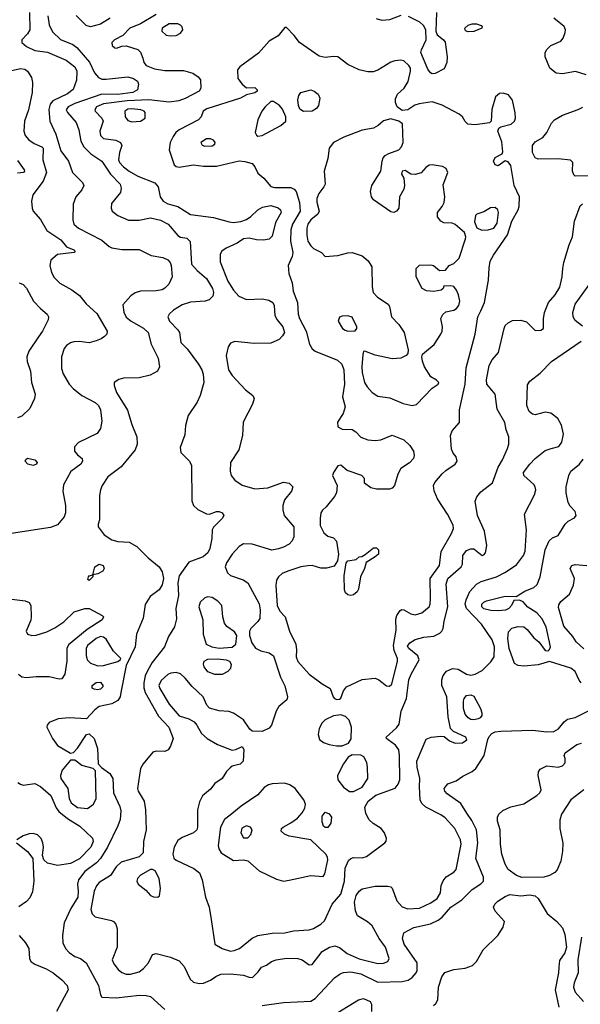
# Model space of a CAD drawing. Extents: x 1173029 to 1307123, y 522559 to 678521.
# Tile 416 of 623: x 1262160 to 1266080, y 597274 to 604165. Entities that reach past the tile are written whole.
import ezdxf

# ---------------------------------------------------------------- set-up
doc = ezdxf.new("R2010")
doc.units = 0

msp = doc.modelspace()

# ---------------------------------------------------------------- linework, layer by layer
at = {"layer": '0CON10XD'}
for points in [[(1262228.4, 604215), (1262229.6, 604095), (1262214.7, 604065.3), (1262175.7, 604025), (1262174.6, 604004.6), (1262207.6, 603977.6), (1262265, 603948.5), (1262355, 603937.3), (1262485, 603881.6), (1262544.6, 603835), (1262558.2, 603805), (1262557.7, 603742.3), (1262533, 603677), (1262494.5, 603645.5), (1262392.1, 603597.9), (1262373.2, 603575), (1262364.1, 603535.9), (1262369.6, 603455), (1262412.8, 603365), (1262448.3, 603248.3), (1262500.5, 603175), (1262528.2, 603095), (1262599.4, 603025), (1262608.1, 603005), (1262593.3, 602975), (1262552.5, 602925), (1262533.5, 602875), (1262530.5, 602765), (1262538.5, 602735), (1262570.6, 602705), (1262733.1, 602623.1), (1262785, 602577.1), (1262805, 602567.8), (1262875, 602556.9), (1262995.7, 602555.7), (1263080, 602515), (1263159.9, 602499.9), (1263194.7, 602484.7), (1263211.8, 602465), (1263218.8, 602445), (1263225.3, 602364.7), (1263202.9, 602315), (1263175, 602285.5), (1263155.7, 602275.7)], [(1262357.2, 604192.8), (1262365, 604128.8), (1262389.9, 604079.9), (1262445, 604026), (1262530.4, 603990.4), (1262559.4, 603969.4), (1262647.2, 603867.2), (1262683.1, 603793.1), (1262710.5, 603760.5), (1262735, 603749.6), (1262765, 603748.4), (1262915, 603764.8), (1262954.4, 603754.4), (1262983.1, 603735), (1262990, 603715), (1262984.3, 603675), (1262950, 603655), (1262845, 603641.2), (1262735, 603643.4), (1262545, 603579), (1262499.4, 603555), (1262484.4, 603535), (1262493.1, 603515), (1262555.5, 603445), (1262572.3, 603395), (1262588.2, 603315), (1262608.5, 603275), (1262656.2, 603226.2), (1262735, 603175.4), (1262795, 603083.8), (1262863, 603013), (1262870, 602985), (1262863.9, 602956.1), (1262800.7, 602879.3), (1262800, 602845), (1262806.7, 602825), (1262846.7, 602795), (1262921.7, 602761.7), (1262995, 602761.1), (1263075, 602777.5), (1263145, 602762.1), (1263197.1, 602735), (1263265, 602655.8), (1263285, 602644), (1263327.5, 602635), (1263351.7, 602611.7), (1263360, 602455), (1263400.3, 602410.2), (1263465, 602354.4), (1263507.5, 602285), (1263515.6, 602255), (1263509.3, 602230.7), (1263485, 602204), (1263455.6, 602194.4), (1263355, 602187.8), (1263295, 602170.6), (1263235, 602133.1), (1263206, 602105), (1263196.2, 602085), (1263208, 602055), (1263266, 601995), (1263278, 601975), (1263286, 601905), (1263331.1, 601861.1), (1263410, 601755), (1263433.3, 601715), (1263442.2, 601685), (1263447.5, 601625), (1263421.5, 601535), (1263401.1, 601488.9), (1263338.6, 601395), (1263320, 601325), (1263315, 601260), (1263281.7, 601171.7), (1263286.4, 601136.4), (1263346.7, 601075), (1263360, 601045), (1263362.7, 600797.3), (1263376, 600765), (1263405, 600738), (1263465, 600706.2), (1263486.1, 600703.9), (1263535, 600724), (1263555, 600724.2), (1263575, 600714), (1263588, 600695), (1263576, 600675), (1263515.9, 600614.1), (1263506.2, 600595), (1263504.3, 600535), (1263488.9, 600465), (1263475.3, 600434.7), (1263443.4, 600406.6), (1263341.9, 600368.1), (1263275, 600272.9), (1263265.8, 600225), (1263269.4, 600135), (1263252.5, 600045), (1263257.3, 599972.7), (1263243.3, 599915), (1263200.5, 599849.5), (1263171.8, 599775), (1263085, 599665.6), (1263056.6, 599613.4), (1263038, 599572), (1263028.3, 599525), (1263028, 599488), (1263036.1, 599456.1), (1263131.5, 599291.5), (1263203.8, 599215), (1263233.8, 599135), (1263215, 599080), (1263196.9, 599055), (1263174.4, 599044.4), (1263115, 599045.8), (1263090.3, 599039.7), (1263022, 598958), (1263005.4, 598924.6), (1262983.5, 598785), (1262988.9, 598765), (1263030.5, 598695), (1263040.6, 598635), (1263043.8, 598495), (1263025.5, 598414.5), (1263022.5, 598335), (1262995, 598305.5), (1262870.1, 598269.9), (1262834.2, 598235.8), (1262794.7, 598175.3), (1262715, 598126.2), (1262696.2, 598103.8), (1262681.6, 598065), (1262657.4, 597937.4), (1262666.6, 597906.6), (1262687.2, 597887.2), (1262802, 597862), (1262816, 597855), (1262832, 597835), (1262842.3, 597802.3), (1262841.1, 597675), (1262806.9, 597585), (1262816.9, 597556.9), (1262848.1, 597518.1), (1262875, 597497.3), (1262905, 597485.5), (1262935, 597485.5), (1262995, 597502.7), (1263025, 597525.5), (1263060.5, 597565), (1263087.3, 597622.7), (1263115, 597630.8), (1263215, 597604.5), (1263275, 597579.4), (1263309.3, 597539.3), (1263351.1, 597451.1), (1263375, 597429.4), (1263415, 597420), (1263445, 597422.9), (1263495, 597443.1), (1263532.1, 597467.9), (1263565.6, 597484.4), (1263635, 597486.9), (1263725, 597478.8), (1263765, 597463.3), (1263787.5, 597462.5), (1263828.3, 597501.7), (1263850, 597535), (1263885, 597547.5), (1263920, 597575), (1263953.4, 597586.6), (1264025, 597597.8), (1264105.5, 597595.5), (1264134.5, 597584.5), (1264185, 597551.4), (1264205, 597551.9), (1264275, 597642.9), (1264325.5, 597674.5), (1264364.2, 597684.2), (1264395, 597671.9), (1264449, 597629), (1264533.6, 597593.6), (1264665, 597560), (1264705, 597561.8), (1264735, 597573.1), (1264744.2, 597595), (1264716.7, 597675), (1264674.5, 597735), (1264623.9, 597823.9), (1264592.2, 597852.2), (1264523.1, 597893.1), (1264508.3, 597928.3), (1264501.7, 597988.3), (1264513.1, 598036.9), (1264532.7, 598065), (1264555, 598082.3), (1264645, 598100.8), (1264735, 598101.4), (1264755, 598096), (1264765, 598086.2), (1264798.1, 597998.1), (1264835, 597956.5), (1264875, 597943.2), (1264955, 597947.3), (1265035, 597983.4), (1265078.8, 598015), (1265103.5, 598055), (1265108.1, 598105), (1265120.6, 598139.4), (1265143, 598167), (1265195, 598200), (1265211.3, 598218.7), (1265246.2, 598395), (1265242.1, 598425), (1265201.8, 598505), (1265135, 598578.2), (1265105, 598600.7), (1264999.4, 598655), (1264970.8, 598680.8), (1264960.5, 598705), (1264955.4, 598795.4), (1264957.7, 598855), (1264938.9, 598935), (1264937.7, 598975), (1265001.1, 599128.9), (1265037.5, 599145), (1265105, 599151.9), (1265127.5, 599147.5), (1265165, 599118.9), (1265205, 599102.7), (1265255.4, 599104.6), (1265285.6, 599125), (1265280, 599145), (1265192.7, 599182.7), (1265173.4, 599203.4), (1265155.8, 599285.8), (1265146.2, 599426.2), (1265111.5, 599505), (1265111.5, 599545), (1265120.5, 599575), (1265143.8, 599606.2), (1265185.8, 599624.2), (1265225, 599620.8), (1265284.8, 599584.8), (1265315, 599577.3), (1265344.8, 599585.2), (1265395, 599611.5), (1265455, 599670), (1265476.6, 599705), (1265480.8, 599775), (1265462.7, 599825), (1265390, 599935), (1265284.7, 600045), (1265275.9, 600075), (1265281.8, 600105), (1265307.4, 600162.6), (1265355.3, 600214.7), (1265387.3, 600232.7), (1265495, 600265.3), (1265553.3, 600296.7), (1265635, 600351.1), (1265683.3, 600415), (1265693.7, 600446.3), (1265703.8, 600595), (1265689.2, 600705), (1265760.2, 600839.8), (1265768.9, 600875), (1265765.6, 600895), (1265755, 600911.4), (1265684.4, 600975), (1265683.5, 600995), (1265726.5, 601055), (1265764.5, 601095), (1265835, 601150), (1265876.8, 601163.2), (1265931.1, 601178.9), (1265952, 601208), (1265961.8, 601265), (1265947.6, 601327.6), (1265922.2, 601375), (1265875, 601410.5), (1265835, 601417.8), (1265765, 601398.6), (1265745, 601404.3), (1265722.9, 601422.9), (1265707.1, 601465), (1265709.7, 601610.3), (1265728.1, 601635), (1265799.5, 601690.5), (1265877.6, 601772.4), (1266086, 601915)], [(1262793.4, 604176.6), (1262725, 604133.5), (1262655, 604114.5), (1262625, 604125.5), (1262554.4, 604195)], [(1263115, 604200.3), (1263005, 604136.5), (1262929.2, 604105), (1262880, 604055), (1262822, 604025), (1262804, 604005), (1262806.7, 603985), (1262825, 603968.8), (1262836.4, 603966.4), (1262875, 603979.2), (1262905, 603981.4), (1262985, 603957.1), (1263005, 603938), (1263020, 603895), (1263028.1, 603865), (1263044.2, 603845), (1263101.8, 603821.8), (1263175, 603809.2), (1263305, 603810.3), (1263370.4, 603790.4), (1263406.9, 603765), (1263423.3, 603745), (1263425.8, 603685), (1263414, 603665), (1263317.5, 603612.5), (1263273.7, 603596.3), (1263205, 603588.6), (1263063.1, 603603.1), (1262911.9, 603598.1), (1262745, 603577), (1262697.5, 603555), (1262684.5, 603535), (1262687.5, 603525), (1262734.4, 603475), (1262744.4, 603455), (1262720.5, 603385), (1262725, 603353.8), (1262745, 603334.2), (1262832, 603322), (1262865.5, 603305.5), (1262874.2, 603284.2), (1262858.5, 603235), (1262850, 603185), (1262858.8, 603165), (1262885.2, 603135.2), (1262925, 603104), (1262985, 603069.7), (1263105, 603023.1), (1263128.8, 602995), (1263142.3, 602925), (1263162.7, 602895), (1263195, 602875.9), (1263265, 602857.7), (1263355, 602801.2), (1263515, 602781.3), (1263625, 602749.3), (1263655, 602745.9), (1263706.3, 602753.6), (1263745, 602767.2), (1263775, 602786.8), (1263825.5, 602835), (1263857.7, 602852.3), (1263915, 602864.2), (1263968.3, 602848.3), (1263984.7, 602834.7), (1263989.2, 602815), (1263949.7, 602745), (1263925, 602649.2), (1263905, 602628.9), (1263865, 602621.1), (1263815, 602623.9), (1263765, 602636.5), (1263725, 602631.1), (1263679.9, 602600.1), (1263602.5, 602565), (1263572.9, 602545), (1263561.4, 602525), (1263561.3, 602471.3), (1263614.7, 602335), (1263655, 602271.5), (1263691.2, 602231.2), (1263745, 602207.2), (1263855, 602211.6), (1263901.7, 602201.7), (1263929.4, 602185), (1263939.5, 602165), (1263944.6, 602094.6), (1263959.5, 602065), (1263999.1, 602015), (1264010.5, 601975), (1263998.5, 601951.5), (1263973.1, 601926.9), (1263915, 601901.1), (1263799.1, 601899.1), (1263665, 601912.5), (1263635, 601902), (1263618.6, 601875), (1263604.5, 601815), (1263620.3, 601715), (1263645, 601674.5), (1263738.6, 601575), (1263790, 601535), (1263798.8, 601515), (1263787.5, 601475), (1263722.1, 601347.9), (1263718.1, 601255), (1263693.1, 601155), (1263634.4, 601065), (1263630.5, 601005), (1263637.8, 600975), (1263665, 600943.1), (1263715, 600907.8), (1263805, 600881.5), (1263895, 600889.4), (1264005, 600928.5), (1264045, 600921.4), (1264070, 600895), (1264060, 600865), (1264012, 600805), (1264000, 600765), (1263999.2, 600735), (1264008.6, 600695), (1264076.7, 600615), (1264076.9, 600545), (1264065, 600518), (1264044.2, 600495), (1264005, 600472.5), (1263968.9, 600461.1), (1263923, 600453), (1263785, 600495.5), (1263725, 600497.5), (1263695, 600477.8), (1263645.5, 600425), (1263606.3, 600363.6), (1263597.1, 600335), (1263613.3, 600295), (1263634.7, 600274.7), (1263723.3, 600245), (1263755, 600223.8), (1263835, 600078), (1263841.8, 600035), (1263838.5, 599975), (1263825, 599953.1), (1263776.5, 599905), (1263767.5, 599885), (1263766.4, 599855), (1263783, 599803), (1263807.7, 599767.7), (1263845, 599747.5), (1263905, 599734.5), (1263935, 599712.9), (1263984.6, 599564.6), (1264015, 599502.5), (1264033.3, 599425), (1264026.7, 599405), (1263971.9, 599358.1), (1263954.2, 599325)], [(1264825, 604195.4), (1264745, 604164.3), (1264695, 604160), (1264655, 604170.8)], [(1265074.7, 604215.3), (1265068.9, 604085), (1265079.4, 604059.4), (1265124.4, 604024.4), (1265135, 604006.7), (1265148.5, 603905), (1265146.9, 603865), (1265128.9, 603821.1), (1265065, 603788.1), (1265045, 603785.7), (1265032.4, 603792.4), (1265015, 603820), (1264965.5, 603935), (1264968.5, 603955), (1265001.4, 604025), (1265000, 604095), (1264982.5, 604125), (1264957.7, 604147.7), (1264878.5, 604188.5)], [(1263215, 604051.1), (1263255, 604054.5), (1263285, 604070.6), (1263301.1, 604095), (1263296.7, 604115), (1263285, 604127.8), (1263265, 604135.4), (1263205, 604135.3), (1263156.7, 604105), (1263154.4, 604085), (1263185, 604057.8), (1263215, 604051.1)], [(1265295, 604079.1), (1265278, 604088), (1265273.5, 604105), (1265295, 604127.5), (1265325, 604136.5), (1265355, 604135.6), (1265386.7, 604125), (1265393.8, 604115), (1265391.2, 604105), (1265335, 604083.4), (1265295, 604079.1)], [(1266120.1, 603780.1), (1266046.4, 603803.6), (1265955, 603785.8), (1265912, 603792), (1265866.4, 603826.4), (1265833.8, 603905), (1265834.6, 603935), (1265845, 603957.1), (1265875, 603985.6), (1265945, 604015.8), (1265960.6, 604035), (1265973.8, 604076.2), (1265976.2, 604095), (1265967.4, 604117.4), (1265894, 604175)], [(1264375, 599408), (1264395, 599408.8), (1264405, 599417.5), (1264423, 599467), (1264444, 599495), (1264555, 599546.7), (1264645, 599556.7), (1264672, 599545), (1264725, 599503.3), (1264745, 599500.5), (1264762.5, 599515), (1264800.8, 599675), (1264800.8, 599695), (1264779.3, 599749.3), (1264773.9, 599785), (1264791.7, 599891.7), (1264791.1, 599968.9), (1264796.7, 599995), (1264820, 600030), (1264833.2, 600036.8), (1264845, 600035.6), (1264895, 600006.2), (1264925, 600000), (1264971.9, 600015), (1265022.3, 600055), (1265031.1, 600075), (1265033.4, 600115), (1265030, 600255), (1265095.5, 600345), (1265107.8, 600442.2), (1265179.6, 600570.4), (1265194.3, 600605), (1265192, 600628), (1265152.2, 600705), (1265080.9, 600810.9), (1265057.3, 600867.3), (1265054.2, 600905), (1265062.7, 600927.3), (1265114.3, 600985.7), (1265139.4, 601010.6), (1265205.5, 601054.5), (1265218, 601075), (1265212, 601105), (1265191.3, 601131.3), (1265179.8, 601159.8), (1265172.2, 601255), (1265185, 601288.1), (1265234.4, 601345), (1265234.6, 601434.6), (1265275.7, 601615), (1265281.9, 601728.1), (1265345.3, 601964.7), (1265364.7, 602085), (1265385, 602128.6), (1265410.9, 602185), (1265438, 602342), (1265441.8, 602428.2), (1265450.9, 602475), (1265472.7, 602517.3), (1265570.4, 602659.6), (1265602.1, 602755), (1265645.8, 602835), (1265651.7, 602858.3), (1265654.2, 602925), (1265618.1, 603005), (1265594, 603145), (1265575, 603170), (1265555, 603177.5), (1265505, 603141.2), (1265485, 603148.8), (1265473.6, 603175), (1265485, 603200), (1265533, 603227), (1265538.8, 603241.2), (1265530.3, 603310.3), (1265503.8, 603385), (1265510, 603405), (1265525, 603416.2), (1265595.5, 603434.5), (1265619.2, 603455), (1265625.8, 603475.8), (1265624.3, 603514.3), (1265605, 603602.5), (1265578.8, 603638.8), (1265541.7, 603651.7), (1265515, 603648.8), (1265487.5, 603625), (1265462.3, 603537.7), (1265456.2, 603455), (1265445.8, 603444.2), (1265429.4, 603440.6), (1265345, 603429.5), (1265294.5, 603434.5), (1265275, 603452), (1265255.4, 603485.4), (1265233.8, 603503.8), (1265115, 603567.1), (1265045, 603590), (1264953.8, 603576.2), (1264923.9, 603566.1), (1264873.1, 603535), (1264835, 603530.4), (1264800, 603555), (1264788.9, 603585), (1264788.8, 603611.2), (1264802.9, 603645), (1264847.9, 603685), (1264876.4, 603733.6), (1264893.1, 603805), (1264891.6, 603825), (1264881.3, 603845), (1264845, 603876.5), (1264825, 603881.3), (1264782.2, 603877.8), (1264755, 603868.6), (1264665, 603812), (1264631.2, 603801.2), (1264595, 603800.8), (1264533.3, 603815), (1264455, 603850.6), (1264384.5, 603904.5), (1264355, 603908.1), (1264295, 603899.6), (1264255, 603910.9), (1264115.7, 604005.7), (1264078.8, 604055), (1264025, 604110), (1264015, 604110), (1263967, 604053), (1263905, 604015.7), (1263828.7, 603931.3), (1263699.2, 603835), (1263682.9, 603815), (1263684.2, 603754.2), (1263716.2, 603715), (1263745, 603688.8), (1263805, 603690), (1263820, 603675), (1263820, 603665), (1263805, 603654), (1263745, 603639.2), (1263703.8, 603615), (1263469.5, 603540.5), (1263442.5, 603525), (1263428.8, 603485), (1263410, 603465), (1263275.6, 603394.4), (1263251.5, 603375), (1263232.5, 603347.5), (1263211.6, 603305), (1263204.7, 603255), (1263240, 603150), (1263255, 603137.5), (1263275, 603133.1), (1263375, 603149.1), (1263445, 603140.4), (1263535, 603140.4), (1263695, 603176.2), (1263735, 603172.5), (1263785, 603158), (1263804, 603135), (1263825, 603090.8), (1263867.1, 603055), (1263915, 602997.8), (1263941.4, 602991.4), (1264055, 602991.4), (1264079.3, 602979.3), (1264092.5, 602962.5), (1264115.3, 602885), (1264121.6, 602825), (1264067.2, 602735), (1264056.7, 602693.3), (1264054.1, 602614.1), (1264070.8, 602535), (1264065, 602507.5), (1264037.5, 602445), (1264041.7, 602388.3), (1264064.3, 602324.3), (1264071.5, 602265), (1264103.3, 602185), (1264108.2, 602105), (1264116.1, 602075), (1264163.2, 601985), (1264187.5, 601895), (1264205, 601861.2), (1264225, 601846), (1264383.1, 601783.1), (1264412.5, 601755), (1264426.3, 601715), (1264430, 601615), (1264416.9, 601525), (1264435.6, 601455), (1264421.3, 601408.7), (1264381.3, 601348.7), (1264384, 601315), (1264415, 601298.8), (1264485, 601296.2), (1264509.7, 601279.7), (1264545, 601242.5), (1264594.4, 601224.4), (1264645, 601220.6), (1264685, 601225.8), (1264765, 601257.5), (1264845, 601225.7), (1264887.1, 601185), (1264914, 601145), (1264918.8, 601115), (1264913.3, 601095), (1264885, 601063.3), (1264826.2, 601025), (1264804, 600985), (1264781.2, 600905), (1264765, 600886.2), (1264745, 600880), (1264655, 600880), (1264615, 600890), (1264571.7, 600921.7), (1264570, 600955), (1264552.5, 600975), (1264450.5, 601010.5), (1264405, 601047.5), (1264385, 601042.5), (1264355, 600996.7), (1264348, 600975), (1264378.8, 600905), (1264376, 600855), (1264361.7, 600828.3), (1264303.8, 600755), (1264277.7, 600732.3), (1264266.1, 600713.9), (1264260, 600675), (1264262, 600625), (1264286.7, 600575), (1264315, 600550), (1264355, 600540), (1264375.9, 600515.9), (1264388, 600425), (1264382.3, 600377.7), (1264358.8, 600341.2), (1264305, 600326.5), (1264265, 600327.1), (1264205, 600345.5), (1264175, 600343.5), (1264125, 600336.7), (1264035, 600306.4), (1263995, 600288.2), (1263968.8, 600265), (1263956.7, 600243.3), (1263950.5, 600205), (1263961.4, 600065), (1263979.2, 600025), (1264015.5, 599985), (1264045.4, 599885), (1264090, 599795), (1264096.2, 599755), (1264093.6, 599705), (1264105, 599672.5), (1264184.4, 599585), (1264275, 599518.2), (1264331.2, 599485), (1264352, 599425), (1264361.2, 599415), (1264375, 599408)], [(1261985, 603783.7), (1262165, 603824.5), (1262195, 603818.5), (1262215, 603805.7), (1262241.1, 603761.1), (1262248.5, 603725), (1262246.8, 603655), (1262221, 603535), (1262194.1, 603455), (1262187.7, 603385), (1262199.1, 603355), (1262224.2, 603324.2), (1262259.8, 603299.8), (1262315.4, 603275.4), (1262324.2, 603265), (1262321.4, 603185), (1262346, 603095), (1262324.1, 603035.9), (1262251.7, 602938.3), (1262242.7, 602895), (1262246.9, 602845), (1262255, 602824), (1262305, 602765.8), (1262350, 602690), (1262448, 602625), (1262485.9, 602575.9), (1262537.5, 602555), (1262547.5, 602545), (1262540, 602535), (1262425, 602522), (1262377, 602483), (1262370, 602445), (1262381.9, 602395), (1262399.8, 602359.8), (1262440.5, 602320.5), (1262525, 602273.6), (1262577.8, 602235), (1262625, 602175.6), (1262699.1, 602109.1), (1262772.5, 601985), (1262768, 601965), (1262752.4, 601947.6), (1262729.3, 601930.7), (1262695, 601917.1), (1262645, 601904.5), (1262575, 601913.5), (1262538.3, 601911.7), (1262515, 601904.4), (1262487.5, 601885), (1262471.4, 601865), (1262453.1, 601805), (1262452.9, 601725), (1262463.3, 601686.7), (1262505.5, 601615.5), (1262534.6, 601584.6), (1262595, 601534.5), (1262686.6, 601486.6), (1262711.1, 601465), (1262725.6, 601434.4), (1262733.1, 601355), (1262725.8, 601305), (1262700.6, 601269.4), (1262570, 601205), (1262543.8, 601175), (1262544, 601145), (1262565, 601118.8), (1262596.7, 601095), (1262598.8, 601075), (1262586.2, 601055), (1262517.4, 601002.6), (1262465, 600910), (1262461.1, 600865), (1262480.5, 600765), (1262480.5, 600715), (1262471.1, 600685), (1262425, 600630.8), (1262375, 600610.6), (1262085, 600567.1)], [(1264145, 603522.2), (1264119.8, 603539.8), (1264109.5, 603565), (1264105.6, 603604.4), (1264110.8, 603635), (1264125, 603656), (1264195, 603673.3), (1264220, 603665), (1264246, 603645), (1264257.5, 603615), (1264248.6, 603565), (1264235, 603542.5), (1264205, 603524.4), (1264145, 603522.2)], [(1263825, 603349.2), (1263855, 603354.4), (1263986.2, 603423.9), (1264020, 603455), (1264021.2, 603485), (1263997.8, 603537.8), (1263975.7, 603565.7), (1263935, 603592.8), (1263915, 603592.7), (1263876, 603555), (1263853.9, 603525), (1263823.9, 603465), (1263806.9, 603375), (1263815, 603356.2), (1263825, 603349.2)], [(1262945, 603450.8), (1263005, 603453.8), (1263038, 603475), (1263038, 603515), (1263031.2, 603525), (1263007.5, 603535), (1262945, 603541.6), (1262915, 603538), (1262895.6, 603525), (1262897.3, 603485), (1262915, 603458.5), (1262945, 603450.8)], [(1266135, 603072.7), (1266045, 603070), (1266035, 603078.8), (1266026.7, 603105), (1266028.8, 603165), (1266011.4, 603181.4), (1265925, 603191.5), (1265785, 603189.4), (1265765, 603198.6), (1265745.3, 603235.3), (1265746, 603285), (1265765, 603310), (1265818.7, 603341.3), (1265845.3, 603374.7), (1265879.5, 603440.5), (1265900.5, 603465), (1265955, 603497.3), (1266064.2, 603535.8), (1266096.8, 603553.2)], [(1264905, 601465.8), (1264935, 601471.2), (1265044.5, 601585.5), (1265086.7, 601615), (1265090, 601625), (1265075, 601641.2), (1265035.6, 601665.6), (1264991.4, 601735), (1264975.7, 601775), (1264972.5, 601805), (1264977.5, 601825), (1265057.4, 601892.6), (1265105.7, 601965), (1265114.2, 601985), (1265115.8, 602015), (1265103.8, 602075), (1265117.7, 602102.3), (1265139.2, 602120.8), (1265195, 602133.3), (1265214.2, 602145), (1265230, 602165), (1265237.8, 602195), (1265229.1, 602239.1), (1265215, 602272.5), (1265195, 602297.5), (1265175, 602302.5), (1265125, 602300), (1265120, 602285), (1265107, 602273), (1265055, 602263.8), (1265005, 602266.7), (1264975, 602283.3), (1264932, 602365), (1264931.2, 602425), (1264955, 602448), (1265035, 602450), (1265054, 602444), (1265095, 602410), (1265138.3, 602411.7), (1265162.5, 602445), (1265195, 602458.8), (1265233.2, 602496.8), (1265277.5, 602632.5), (1265280, 602645), (1265271.2, 602675), (1265205, 602732.5), (1265185, 602740), (1265125, 602742.5), (1265104.1, 602754.1), (1265082.5, 602785), (1265082.5, 602815), (1265115, 602857.5), (1265127.5, 602885), (1265132.5, 602925), (1265120.5, 603009.5), (1265154, 603095), (1265142.7, 603122.7), (1265117.3, 603137.3), (1265045, 603150), (1265023, 603147), (1264998.8, 603131.2), (1264966.6, 603093.4), (1264925, 603081.9), (1264894.2, 603084.2), (1264855, 603108.8), (1264834.1, 603105.9), (1264830, 603085), (1264846.7, 603055), (1264851.4, 603005), (1264845, 602980), (1264816.5, 602925), (1264810.8, 602845), (1264795, 602824.2), (1264775, 602816.9), (1264755, 602819.4), (1264633.1, 602905), (1264620.6, 602925), (1264613.2, 602963.2), (1264621.4, 603005), (1264685.8, 603104.2), (1264694.4, 603175), (1264702.6, 603197.4), (1264716, 603215), (1264740.2, 603229.8), (1264811.2, 603255), (1264828.8, 603275), (1264841.2, 603305), (1264835.6, 603435.6), (1264811.2, 603455), (1264755, 603471.3), (1264703.1, 603456.9), (1264666.2, 603423.8), (1264635, 603405.6), (1264555, 603391.5), (1264426.4, 603343.6), (1264355, 603305.4), (1264324.5, 603265), (1264314.4, 603194.4), (1264288.2, 603105), (1264295.5, 603015), (1264287.5, 602995), (1264252, 602948), (1264237.3, 602912.7), (1264237.3, 602887.3), (1264254, 602825), (1264243.8, 602805), (1264196, 602765), (1264175.8, 602735), (1264167.2, 602705), (1264166.9, 602656.9), (1264175.7, 602615.7), (1264195, 602582.2), (1264215, 602563.1), (1264270, 602535), (1264295, 602507.5), (1264384.5, 602514.5), (1264455, 602534.6), (1264485, 602535.4), (1264555, 602511.5), (1264597.7, 602477.7), (1264621.5, 602435), (1264624.6, 602294.6), (1264632.1, 602255), (1264662.4, 602222.4), (1264735.8, 602175), (1264745, 602157.5), (1264759.4, 602085), (1264811.9, 602031.9), (1264848, 601975), (1264876.2, 601855), (1264875, 601830), (1264863.3, 601815), (1264825, 601795.8), (1264765, 601791.1), (1264645, 601818.1), (1264573.6, 601846.4), (1264565, 601842.5), (1264558.3, 601821.7), (1264552.9, 601735), (1264554.6, 601695), (1264570.9, 601625), (1264588.5, 601595), (1264625, 601555.5), (1264665, 601530.9), (1264748.3, 601518.3), (1264841.9, 601478.1), (1264905, 601465.8)], [(1263455, 603279.2), (1263505, 603283.1), (1263523.3, 603295), (1263526.2, 603305), (1263515, 603321.2), (1263495, 603330.8), (1263465, 603330.8), (1263426.7, 603305), (1263436.1, 603286.1), (1263455, 603279.2)], [(1262145, 603178.8), (1262192, 603115), (1262194, 603105), (1262186, 603095), (1262145, 603092.2)], [(1263954.2, 599325), (1263921.7, 599228.3), (1263903.9, 599206.1), (1263855, 599183.8), (1263785.6, 599185.6), (1263769.4, 599199.4), (1263724, 599265), (1263655, 599310.8), (1263623, 599323), (1263555, 599328.6), (1263485.9, 599345.9), (1263467.3, 599367.3), (1263442.9, 599425), (1263365, 599497.5), (1263317.5, 599557.5), (1263285, 599587.7), (1263253.9, 599596.1), (1263217.6, 599592.4), (1263195, 599582.9), (1263148.5, 599541.5), (1263133.3, 599505), (1263139.7, 599485), (1263205.2, 599375.2), (1263275, 599293.8), (1263342.6, 599272.6), (1263380.6, 599250.6), (1263398.9, 599228.9), (1263430.3, 599170.3), (1263471.2, 599135), (1263543.5, 599093.5), (1263646.1, 599053.9), (1263672.3, 599057.7), (1263715, 599077.5), (1263727, 599057), (1263722, 598975), (1263702.5, 598955), (1263645, 598940), (1263630.5, 598929.5), (1263605.9, 598904.1), (1263575, 598853.8), (1263525, 598818.8), (1263495, 598780), (1263437, 598733), (1263417.6, 598692.4), (1263403.9, 598636.1), (1263403.8, 598515), (1263398.2, 598495), (1263375, 598474.6), (1263295, 598441.5), (1263265, 598421.1), (1263239.1, 598375), (1263230.5, 598325), (1263237.8, 598297.8), (1263252.9, 598282.9), (1263378, 598225), (1263416.2, 598195), (1263436, 598145), (1263460, 598025), (1263484.6, 597955), (1263498.3, 597868.3), (1263524.2, 597694.2), (1263575.4, 597665.4), (1263635, 597646.7), (1263660.1, 597649.9), (1263697.1, 597665), (1263785, 597737.8), (1263823.9, 597756.1), (1263925, 597771.5), (1264014.6, 597775.4), (1264075, 597788.5), (1264185, 597796.2), (1264214.7, 597805.3), (1264265, 597835.4), (1264290.5, 597859.5), (1264344.3, 597975.7), (1264405, 598044.5), (1264430.6, 598135), (1264435, 598226), (1264460, 598280), (1264475, 598294.5), (1264495, 598302.5), (1264555, 598299.3), (1264585, 598307.7), (1264714.2, 598405), (1264723.2, 598416.8), (1264725.7, 598435), (1264710.6, 598475), (1264688.1, 598505), (1264630.5, 598540.5), (1264603.8, 598565), (1264580.1, 598610.1), (1264572.3, 598655), (1264597.7, 598695), (1264651.3, 598738.7), (1264785, 598788.1), (1264806.1, 598813.9), (1264818.2, 598845), (1264816.9, 599015), (1264810.6, 599055), (1264788.8, 599088.8), (1264735.4, 599125.4), (1264724.3, 599135), (1264722.9, 599145), (1264795, 599208.1), (1264812.5, 599235), (1264826.7, 599325), (1264865.5, 599415), (1264882.1, 599545), (1264898.2, 599585), (1264954.3, 599685), (1264942.9, 599712.9), (1264880, 599765), (1264870.9, 599780.9), (1264886.9, 599805), (1264925, 599828.2), (1264985, 599844.4), (1265055, 599850.8), (1265098.1, 599871.9), (1265111.2, 599885), (1265121.2, 599905), (1265127.5, 599955), (1265153.6, 600055), (1265141.6, 600215), (1265154, 600255), (1265246.4, 600335), (1265255.4, 600355), (1265258.2, 600415), (1265285, 600450), (1265315, 600462.7), (1265335, 600461.1), (1265395, 600416.2), (1265405, 600418.8), (1265416.4, 600433.6), (1265426.9, 600485), (1265410.6, 600585), (1265361.8, 600695), (1265345.5, 600795), (1265355.6, 600825), (1265385, 600860), (1265467, 600923), (1265505.4, 601034.6), (1265536.9, 601085), (1265570.8, 601165), (1265579.2, 601195), (1265579.2, 601245), (1265561.4, 601295), (1265553.1, 601345), (1265499.7, 601439.7), (1265483.7, 601543.7), (1265425.5, 601615.5), (1265423.3, 601645), (1265442, 601745), (1265463.8, 601785), (1265508, 601835), (1265546.7, 602005), (1265555.7, 602025), (1265575.5, 602044.5), (1265605, 602060.8), (1265665, 602062.5), (1265705, 602050), (1265765, 601989.2), (1265805, 601992), (1265822.5, 602005), (1265822.3, 602072.3), (1265829.2, 602115), (1265857.1, 602185), (1265905, 602240), (1265936.9, 602293.1), (1265954.4, 602365), (1265958.1, 602425), (1265964.4, 602465), (1266001.4, 602588.6), (1266024.6, 602645.4), (1266039.3, 602755), (1266078.1, 602861.9), (1266094.4, 602875.6)], [(1265392.5, 602692.5), (1265435, 602694.5), (1265475, 602706.4), (1265498.1, 602741.9), (1265508.9, 602815), (1265502.5, 602835), (1265485, 602850.8), (1265451.7, 602848.3), (1265405, 602821.1), (1265357.5, 602805), (1265346.1, 602793.9), (1265340.5, 602750.5), (1265357.3, 602707.3), (1265392.5, 602692.5)], [(1266095, 602019.2), (1266045, 602060.8), (1266030.5, 602085), (1266028.2, 602115), (1266043.5, 602175), (1266165, 602341.4)], [(1262155, 602324.5), (1262185, 602311.9), (1262206.6, 602286.6), (1262255.3, 602195.3), (1262304.1, 602144.1), (1262352.5, 602105), (1262361.4, 602085), (1262358.6, 602065), (1262320, 601985), (1262290.9, 601945), (1262223.8, 601846.2), (1262209.1, 601805), (1262213, 601773), (1262234.3, 601705), (1262241.9, 601625), (1262267.5, 601545), (1262263.5, 601515), (1262230.9, 601445), (1262175, 601390), (1262145, 601379.1)], [(1263155.7, 602275.7), (1263113, 602267), (1263005, 602264.6), (1262966.7, 602253.3), (1262937, 602233), (1262880.7, 602169.3), (1262887.8, 602117.8), (1262905, 602084.4), (1262938.9, 602055), (1263025.5, 602005.5), (1263058.2, 601975), (1263078, 601895), (1263127.1, 601797.1), (1263138, 601735), (1263123.3, 601705), (1263073.2, 601676.8), (1262995, 601659.4), (1262885, 601657.1), (1262853.2, 601646.8), (1262820, 601625), (1262820, 601605), (1262837.5, 601555), (1262913.3, 601433.3), (1262943.1, 601333.1), (1262980, 601245), (1262980.5, 601195), (1262967.5, 601155), (1262870, 601035), (1262777.1, 600965), (1262737.1, 600905), (1262724.2, 600875), (1262717.5, 600835), (1262717.5, 600665), (1262708, 600635), (1262708.8, 600615), (1262750.4, 600560.4), (1262805, 600525.7), (1262845, 600514.4), (1262925, 600509.4), (1262978.5, 600478.5), (1263058.7, 600398.7), (1263134.3, 600335), (1263155, 600300), (1263165.5, 600255), (1263155, 600210), (1263135.8, 600175), (1263072, 600128), (1263037, 600073), (1263023.6, 599976.4), (1262975.7, 599865), (1262968.1, 599775), (1262904.3, 599645.7), (1262867.1, 599457.1), (1262862.1, 599425), (1262845, 599401.2), (1262803.6, 599376.4), (1262715, 599359.2), (1262685, 599336), (1262627.2, 599272.8), (1262505, 599280), (1262427.6, 599272.4), (1262365, 599246.9), (1262351.1, 599228.9), (1262348.9, 599215), (1262390, 599135), (1262425, 599086), (1262515, 599032.5), (1262535, 599036.7), (1262565, 599066), (1262627.4, 599162.6), (1262645, 599167.1), (1262679.4, 599135), (1262704.4, 599064.4), (1262708.3, 598958.3), (1262730.9, 598930.9), (1262790.6, 598890.6), (1262810.6, 598855), (1262815.4, 598755.4), (1262859.5, 598659.5), (1262867.5, 598627.5), (1262863.2, 598566.8), (1262846.7, 598523.3), (1262774.1, 598375), (1262724.4, 598295.6), (1262696.1, 598263.9), (1262615, 598203.9), (1262570.3, 598145), (1262564.7, 598115), (1262569.7, 598065), (1262565.3, 598025), (1262517.5, 597945), (1262471.8, 597845), (1262460, 597755), (1262462.5, 597705), (1262480, 597665), (1262505, 597636), (1262545, 597608), (1262585, 597593.8), (1262624.3, 597564.3), (1262711.9, 597405), (1262725, 597340), (1262733.8, 597323.8), (1262835, 597320.5), (1262997.5, 597337.5), (1263045, 597336.9), (1263075, 597328.6), (1263175, 597238.5)], [(1264455, 601986.2), (1264505, 601987.5), (1264517, 602003), (1264516.7, 602015), (1264483.9, 602083.9), (1264455, 602092), (1264415, 602091.2), (1264396.1, 602083.9), (1264386.2, 602055), (1264417.5, 602005), (1264435, 601991.2), (1264455, 601986.2)], [(1262255, 601044), (1262217.5, 601055), (1262197.5, 601075), (1262201.7, 601088.3), (1262215, 601097.5), (1262266.7, 601085), (1262281.2, 601065), (1262276.7, 601055), (1262255, 601044)], [(1266085.3, 599525.3), (1266071.7, 599541.7), (1266045, 599603.5), (1266015, 599626.8), (1265865, 599672.9), (1265785, 599651.1), (1265685, 599640.4), (1265644.5, 599644.5), (1265619.4, 599659.4), (1265581.8, 599765), (1265572.7, 599835), (1265578, 599882), (1265602.2, 599907.8), (1265645, 599919.5), (1265685, 599915.6), (1265708.2, 599898.2), (1265755, 599840), (1265791.1, 599811.1), (1265835, 599750.8), (1265855, 599748), (1265865, 599756.7), (1265871.1, 599775), (1265840.5, 599915), (1265810, 599975), (1265777.1, 600015), (1265712.6, 600052.6), (1265680.7, 600090.7), (1265655, 600102.5), (1265615, 600100), (1265600, 600065), (1265580, 600045), (1265556.6, 600033.4), (1265505, 600028.2), (1265455, 600031.1), (1265405, 600042.8), (1265390.8, 600055), (1265390.4, 600075), (1265405, 600089.6), (1265425, 600097.3), (1265555, 600131.2), (1265631.7, 600128.3), (1265693.2, 600166.8), (1265755, 600190.6), (1265778.1, 600211.9), (1265800.4, 600265), (1265835.3, 600454.7), (1265862.6, 600517.4), (1265885, 600538), (1265925.9, 600554.1), (1265974, 600635), (1265996.2, 600655), (1266040.2, 600679.8), (1266050.6, 600695), (1266045, 600723.8), (1266009.4, 600759.4), (1265995.6, 600785.6), (1265980.8, 600855), (1265980.8, 600895), (1265999.5, 600975), (1266014.4, 601005), (1266074.5, 601055.5), (1266100.7, 601089.3)], [(1264475, 600135.6), (1264455, 600140), (1264437.5, 600155), (1264430, 600175), (1264427.7, 600272.3), (1264442.5, 600365), (1264455, 600377.5), (1264511.7, 600388.3), (1264533, 600407), (1264551.7, 600408.3), (1264575, 600422.5), (1264635, 600468.8), (1264655, 600468.8), (1264668.8, 600455), (1264668.8, 600425), (1264646.7, 600405), (1264583, 600367), (1264571.2, 600325), (1264542, 600265), (1264529.7, 600180.3), (1264519.3, 600160.7), (1264495, 600140.6), (1264475, 600135.6)], [(1262645, 600240), (1262637, 600247), (1262640, 600265), (1262645, 600272.5), (1262670, 600280), (1262685.8, 600335), (1262715, 600353.5), (1262742.5, 600345), (1262751.4, 600325), (1262740, 600305), (1262705, 600286.2), (1262670, 600280), (1262670, 600265), (1262645, 600240)], [(1266105, 599761.2), (1266051.2, 599811.2), (1266027.9, 599847.9), (1265965, 599920), (1265928, 600052), (1265930.5, 600069.5), (1265945, 600092.9), (1266003.8, 600145), (1266033.2, 600206.8), (1266040, 600255), (1266010, 600325), (1266021.2, 600345), (1266045, 600353.1), (1266125.4, 600345.4)], [(1263555, 599765.7), (1263645, 599774.8), (1263671.1, 599795), (1263678.6, 599855), (1263661.7, 599881.7), (1263609.1, 599919.1), (1263591.7, 599941.7), (1263580, 599985), (1263573.3, 600065), (1263546, 600096), (1263505, 600120.6), (1263475, 600125.6), (1263455, 600120), (1263422.4, 600087.6), (1263412.9, 600055), (1263439.5, 599965), (1263443.5, 599865), (1263464.4, 599795), (1263504, 599775), (1263555, 599765.7)], [(1262085, 600110.9), (1262198.3, 600098.3), (1262225.6, 600085.6), (1262237.1, 600065), (1262240.6, 599985), (1262237.4, 599962.6), (1262203.8, 599885), (1262213.8, 599865), (1262245, 599855.7), (1262275, 599857.5), (1262349.1, 599880.9), (1262405, 599908.9), (1262468.5, 599951.5), (1262539.8, 600020.2), (1262615, 600044.4), (1262645, 600043.3), (1262736.1, 599996.1), (1262745.7, 599985), (1262735.7, 599965), (1262632.5, 599897.5), (1262500.5, 599789.5), (1262490.5, 599765), (1262490, 599675), (1262475.7, 599584.3), (1262455, 599553.3), (1262435, 599548.8), (1262365, 599565.7), (1262273.9, 599566.1), (1262205, 599558.2), (1262175, 599564.5), (1262152.3, 599582.3)], [(1262705, 599643.9), (1262745, 599644.3), (1262845.5, 599674.5), (1262863.3, 599685), (1262866.7, 599695), (1262814.8, 599744.8), (1262765, 599829.1), (1262745, 599843.9), (1262725, 599848.1), (1262695, 599834.7), (1262632.8, 599785), (1262624.1, 599765), (1262623.5, 599715), (1262632.7, 599685), (1262655, 599661.8), (1262705, 599643.9)], [(1263525, 599581.5), (1263475, 599600.6), (1263450.6, 599635), (1263445.8, 599655), (1263450, 599675), (1263475, 599688.9), (1263545, 599691.5), (1263602.5, 599685), (1263626.7, 599675), (1263638, 599655), (1263634, 599625), (1263615.4, 599604.6), (1263575, 599582.5), (1263525, 599581.5)], [(1262705, 599475.5), (1262680.4, 599480.4), (1262667.5, 599487.5), (1262665.8, 599505), (1262695, 599527.1), (1262725, 599528.2), (1262741.8, 599505), (1262740, 599495), (1262725, 599480.8), (1262705, 599475.5)], [(1265335, 599265.5), (1265315, 599267.5), (1265295, 599279.5), (1265275.3, 599305.3), (1265264.1, 599345), (1265264.1, 599395), (1265268.8, 599415), (1265285.3, 599434.7), (1265315, 599439.6), (1265335, 599430.9), (1265381.9, 599345), (1265391.4, 599315), (1265390.8, 599295), (1265380.3, 599279.7), (1265365, 599272.9), (1265335, 599265.5)], [(1263855, 597265.9), (1264005, 597286.8), (1264195, 597295.5), (1264225, 597315.5), (1264360.4, 597459.6), (1264401.7, 597488.3), (1264425, 597496.2), (1264475, 597502.2), (1264545, 597486.5), (1264665, 597430.3), (1264835, 597433.3), (1264876.5, 597443.5), (1264905, 597461.4), (1264932.5, 597495), (1264938.3, 597511.7), (1264939.2, 597565), (1264847.5, 597695), (1264837.3, 597735), (1264846.2, 597773.8), (1264915, 597811.8), (1265032.4, 597837.6), (1265086.7, 597863.3), (1265114.7, 597885.3), (1265175, 597953.8), (1265251.1, 598005), (1265325, 598078.1), (1265385, 598117.1), (1265402.5, 598135), (1265404.2, 598165), (1265349.4, 598295), (1265362.8, 598405), (1265354.2, 598495), (1265321.7, 598561.7), (1265287.5, 598612.5), (1265245, 598678.6), (1265148, 598748), (1265132.9, 598765), (1265128.6, 598785), (1265153.8, 598816.2), (1265211.4, 598838.6), (1265258.9, 598871.1), (1265325, 598904.5), (1265349.5, 598925), (1265407.3, 599015), (1265433.4, 599126.6), (1265442, 599148), (1265460.6, 599169.4), (1265485, 599180.8), (1265523.5, 599186.5), (1265745, 599192.8), (1265845, 599180.8), (1265895.4, 599184.6), (1265927.4, 599202.6), (1265968.3, 599251.7), (1265990.7, 599269.3), (1266045, 599282.3), (1266245, 599381.2)], [(1264375, 599082.2), (1264415, 599082.9), (1264458.9, 599101.1), (1264477.8, 599132.2), (1264480, 599215), (1264463.8, 599263.8), (1264437.9, 599287.9), (1264405, 599299.5), (1264355, 599292.3), (1264295, 599265.4), (1264273.8, 599245), (1264253.8, 599205), (1264248, 599162), (1264257.3, 599127.3), (1264285, 599106.2), (1264322.8, 599092.7), (1264375, 599082.2)], [(1265672.1, 598162.1), (1265634.3, 598175), (1265575, 598218.1), (1265554.6, 598255), (1265530.4, 598325), (1265521.1, 598395), (1265520.6, 598495), (1265501.4, 598555), (1265500, 598585), (1265510, 598605), (1265538.9, 598631.1), (1265595, 598655.4), (1265685, 598678.2), (1265776.9, 598735), (1265796.9, 598755), (1265806.7, 598775), (1265784.5, 598875), (1265787.6, 598902.4), (1265799.1, 598920.9), (1265845, 598943.1), (1265925, 598934.4), (1265955.8, 598944.2), (1265973.3, 598965), (1265973.6, 598993.6), (1265966.7, 599015), (1265973.3, 599035), (1266055, 599093.3), (1266088.3, 599101.7)], [(1264465, 598764.4), (1264495, 598764.4), (1264555.6, 598795), (1264594.1, 598855), (1264592.6, 598935), (1264586.4, 598966.4), (1264566.3, 599006.3), (1264545, 599018.9), (1264485, 599019.4), (1264456.9, 599003.1), (1264423.4, 598956.6), (1264381.8, 598875), (1264384.7, 598844.7), (1264423.1, 598793.1), (1264465, 598764.4)], [(1262635, 598644), (1262675.4, 598675), (1262695.5, 598715), (1262689.4, 598909.4), (1262674.4, 598924.4), (1262595, 598946.7), (1262545, 598983.3), (1262515, 598982.5), (1262457, 598913), (1262444.6, 598875.4), (1262448.5, 598855), (1262496.2, 598785), (1262504.7, 598714.7), (1262518.5, 598685), (1262565, 598650.7), (1262635, 598644)], [(1262147.6, 598827.6), (1262165, 598813.8), (1262185, 598808.9), (1262265, 598820), (1262305, 598799.1), (1262376.3, 598736.3), (1262415, 598648.5), (1262434.1, 598624.1), (1262494.1, 598574.1), (1262580.2, 598520.2), (1262668.1, 598438.1), (1262673.8, 598413.8), (1262657.2, 598375), (1262577.1, 598292.9), (1262515, 598260.8), (1262424.5, 598245.5), (1262355, 598262.5), (1262328.8, 598285), (1262319.2, 598315), (1262325.5, 598375), (1262322.1, 598405), (1262309.1, 598435), (1262285, 598461.1), (1262255, 598469.5), (1262225, 598466.5), (1262185, 598452.5), (1262140.8, 598425)], [(1264004.4, 598135.6), (1264045, 598143.8), (1264195.2, 598175.2), (1264282, 598168), (1264293.1, 598186.9), (1264315.5, 598285), (1264312.3, 598305), (1264299.6, 598325), (1264195, 598425.4), (1264045, 598452.1), (1264012, 598465), (1263987.5, 598485), (1263990, 598505), (1264001.4, 598515), (1264056.7, 598543.3), (1264102.8, 598577.2), (1264135.8, 598614.2), (1264154.1, 598645.9), (1264157.5, 598675), (1264147.5, 598705), (1264085, 598783.5), (1264049.2, 598809.2), (1264011.3, 598821.3), (1263925, 598818.4), (1263899.2, 598810.8), (1263869.5, 598790.5), (1263825, 598740), (1263708.9, 598661.1), (1263632.1, 598597.9), (1263591.4, 598568.6), (1263565, 598513.3), (1263546.8, 598386.8), (1263551.3, 598361.3), (1263568, 598335), (1263655, 598280.8), (1263725, 598285.6), (1263755, 598279.2), (1263835, 598207.8), (1263955, 598149.1), (1264004.4, 598135.6)], [(1266104.4, 598775), (1266014.3, 598705.7), (1265949.6, 598605), (1265936.2, 598563.8), (1265936.2, 598505), (1265957.6, 598402.4), (1265956.7, 598345), (1265944.2, 598275), (1265917.5, 598215), (1265902.6, 598197.4), (1265865.4, 598174.6), (1265825, 598163.1), (1265672.1, 598162.1)], [(1264315, 598511.2), (1264295, 598511.2), (1264285, 598520), (1264275, 598552.5), (1264275, 598590), (1264295, 598618), (1264325, 598608), (1264340, 598585), (1264335, 598542.5), (1264315, 598511.2)], [(1263725, 598438.6), (1263755, 598439.4), (1263775, 598462.5), (1263785.4, 598495), (1263772.9, 598515), (1263745, 598523.1), (1263713.6, 598506.4), (1263706.2, 598475), (1263725, 598438.6)], [(1262138, 598405), (1262215, 598344.4), (1262251.9, 598295), (1262258.5, 598135), (1262249.2, 598060.8), (1262230.9, 598019.1), (1262206.6, 597993.4), (1262153.8, 597956.2)], [(1263125, 598023.3), (1263137, 598033), (1263144.2, 598085.8), (1263134.4, 598155), (1263107.6, 598207.6), (1263087.8, 598217.8), (1263075, 598217.5), (1263005, 598178.6), (1262983.3, 598155), (1262978.5, 598135), (1262988.6, 598115), (1263042.4, 598072.4), (1263075, 598036), (1263095, 598026), (1263125, 598023.3)], [(1265053, 597267), (1265070, 597280), (1265084.7, 597305.3), (1265089.3, 597395), (1265112.7, 597467.3), (1265132.6, 597497.4), (1265195, 597517.8), (1265275, 597526.7), (1265326, 597545), (1265355, 597574), (1265400, 597655), (1265503.8, 597756.2), (1265541.4, 597815), (1265550.8, 597855), (1265484.3, 597925), (1265472.9, 597955), (1265482.5, 597975), (1265504, 597995), (1265555, 598029.4), (1265587.9, 598042.1), (1265665, 598033.1), (1265725, 598040), (1265765, 598034), (1265784.4, 598014.4), (1265848.7, 597908.7), (1265917.1, 597855), (1265955, 597808.6), (1265973, 597763), (1265984.1, 597675), (1265972.6, 597635), (1265935, 597580.6), (1265929.6, 597535), (1265927.4, 597495), (1265904, 597375), (1265930.7, 597255)], [(1262155.8, 597755), (1262200, 597705), (1262222.9, 597665), (1262228.1, 597595), (1262238.6, 597575), (1262265.8, 597555), (1262345, 597522.1), (1262392.9, 597495), (1262455.3, 597445.3), (1262492.5, 597405), (1262498.6, 597375), (1262471.1, 597325), (1262416.5, 597225)], [(1266087.5, 597745), (1266062.7, 597585), (1266064.4, 597495), (1266037.8, 597425), (1266033.5, 597395), (1266045, 597360), (1266102.5, 597295)], [(1264385, 597218), (1264530, 597305), (1264565, 597315.6), (1264611.2, 597295), (1264620, 597275), (1264618.8, 597225)]]:
    msp.add_lwpolyline(points, dxfattribs=at)

doc.saveas('drawing.dxf')
